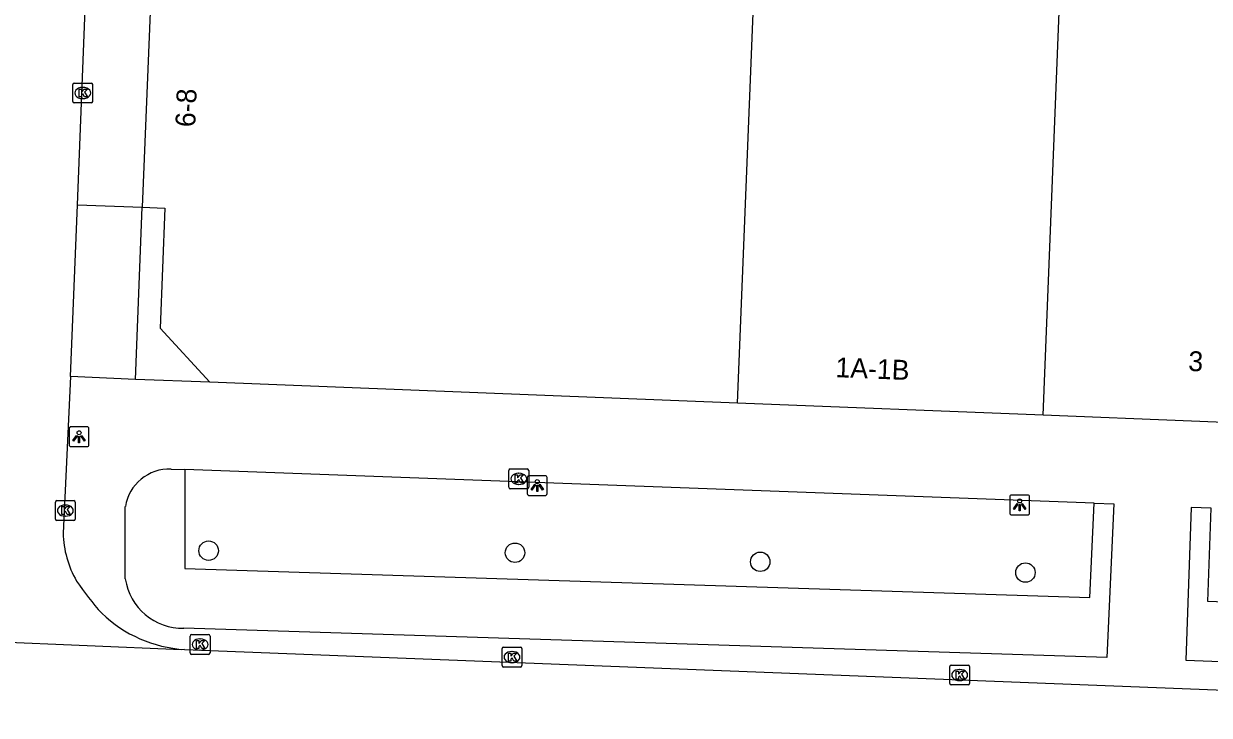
# Model space of a CAD drawing. Extents: x 161355 to 162026, y 386504 to 387459.
# Drawn here: x 161836.3 to 161895.9, y 387174.9 to 387209.7 of the extents above; entities that cross this region are included whole.
import ezdxf

# ---------------------------------------------------------------- set-up
doc = ezdxf.new("R2010")
doc.units = 0
for name, color, linetype in [('IMGEO_Boom', 7, 'Continuous'), ('IMGEO_Groenvoorziening', 7, 'Continuous'), ('IMGEO_Kolk', 7, 'Continuous'), ('IMGEO_Lichtpunt', 7, 'Continuous'), ('IMGEO_Pand', 7, 'Continuous'), ('IMGEO_Pand_nummerreeks', 7, 'Continuous'), ('IMGEO_Rijbaan_lokaal_open', 7, 'Continuous'), ('IMGEO_Voetpad_open', 7, 'Continuous')]:
    doc.layers.add(name, color=color, linetype=linetype)

msp = doc.modelspace()

# ---------------------------------------------------------------- linework, layer by layer
at = {"layer": 'IMGEO_Boom'}
for centre in [(161845.61, 387183.179), (161861.019, 387183.077), (161873.355, 387182.62), (161886.693, 387182.076)]:
    msp.add_circle(centre, 0.489, dxfattribs=at)
at = {"layer": 'IMGEO_Groenvoorziening'}
for points in [[(161844.421, 387187.26), (161844.421, 387182.275), (161889.923, 387180.83), (161890.147, 387185.577)], [(161929.21, 387179.34), (161895.867, 387180.622), (161896.034, 387185.322)]]:
    msp.add_lwpolyline(points, dxfattribs=at)
at = {"layer": 'IMGEO_Kolk'}
for p, q in [((161838.777, 387205.786), (161838.777, 387206.638)), ((161838.852, 387206.712), (161839.704, 387206.712)), ((161839.265, 387206.492), (161839.29, 387206.492)), ((161839.778, 387206.638), (161839.778, 387205.786)), ((161839.288, 387205.932), (161839.263, 387205.932)), ((161839.704, 387205.712), (161838.852, 387205.712)), ((161860.707, 387186.368), (161860.707, 387187.22)), ((161860.782, 387187.294), (161861.634, 387187.294)), ((161861.195, 387187.074), (161861.22, 387187.074)), ((161861.708, 387187.22), (161861.708, 387186.368)), ((161861.634, 387186.294), (161860.782, 387186.294)), ((161861.218, 387186.514), (161861.193, 387186.514)), ((161837.903, 387184.772), (161837.903, 387185.624)), ((161837.978, 387185.698), (161838.83, 387185.698)), ((161838.904, 387185.624), (161838.904, 387184.772)), ((161838.391, 387185.478), (161838.416, 387185.478)), ((161838.83, 387184.698), (161837.978, 387184.698)), ((161838.414, 387184.918), (161838.389, 387184.918)), ((161844.682, 387178.033), (161844.682, 387178.885)), ((161844.757, 387178.959), (161845.609, 387178.959)), ((161845.17, 387178.739), (161845.195, 387178.739)), ((161845.683, 387178.885), (161845.683, 387178.033)), ((161845.609, 387177.959), (161844.757, 387177.959)), ((161845.193, 387178.179), (161845.168, 387178.179)), ((161860.369, 387177.397), (161860.369, 387178.249)), ((161860.444, 387178.323), (161861.296, 387178.323)), ((161860.857, 387178.103), (161860.882, 387178.103)), ((161861.37, 387178.249), (161861.37, 387177.397)), ((161861.296, 387177.323), (161860.444, 387177.323)), ((161860.88, 387177.543), (161860.855, 387177.543)), ((161882.883, 387176.495), (161882.883, 387177.347)), ((161882.958, 387177.421), (161883.81, 387177.421)), ((161883.884, 387177.347), (161883.884, 387176.495)), ((161883.394, 387176.641), (161883.369, 387176.641)), ((161883.371, 387177.201), (161883.396, 387177.201)), ((161883.81, 387176.421), (161882.958, 387176.421))]:
    msp.add_line(p, q, dxfattribs=at)
for points in [[(161838.777, 387205.786), (161838.777, 387206.638)], [(161838.852, 387206.712), (161839.704, 387206.712)], [(161839.778, 387206.638), (161839.778, 387205.786)], [(161839.098, 387206.412), (161839.221, 387206.412), (161839.221, 387206.261), (161839.351, 387206.412), (161839.515, 387206.412), (161839.369, 387206.261), (161839.522, 387206.012), (161839.37, 387206.012), (161839.285, 387206.176), (161839.221, 387206.109), (161839.221, 387206.012), (161839.098, 387206.012), (161839.098, 387206.412)], [(161839.704, 387205.712), (161838.852, 387205.712)], [(161860.707, 387186.368), (161860.707, 387187.22)], [(161860.782, 387187.294), (161861.634, 387187.294)], [(161861.028, 387186.994), (161861.151, 387186.994), (161861.151, 387186.843), (161861.281, 387186.994), (161861.445, 387186.994), (161861.299, 387186.843), (161861.452, 387186.594), (161861.3, 387186.594), (161861.215, 387186.758), (161861.151, 387186.691), (161861.151, 387186.594), (161861.028, 387186.594), (161861.028, 387186.994)], [(161861.708, 387187.22), (161861.708, 387186.368)], [(161861.634, 387186.294), (161860.782, 387186.294)], [(161837.903, 387184.772), (161837.903, 387185.624)], [(161837.978, 387185.698), (161838.83, 387185.698)], [(161838.904, 387185.624), (161838.904, 387184.772)], [(161838.224, 387185.398), (161838.347, 387185.398), (161838.347, 387185.247), (161838.477, 387185.398), (161838.641, 387185.398), (161838.495, 387185.247), (161838.648, 387184.998), (161838.496, 387184.998), (161838.411, 387185.162), (161838.347, 387185.095), (161838.347, 387184.998), (161838.224, 387184.998), (161838.224, 387185.398)], [(161838.83, 387184.698), (161837.978, 387184.698)], [(161844.682, 387178.033), (161844.682, 387178.885)], [(161844.757, 387178.959), (161845.609, 387178.959)], [(161845.003, 387178.659), (161845.126, 387178.659), (161845.126, 387178.508), (161845.256, 387178.659), (161845.42, 387178.659), (161845.274, 387178.508), (161845.427, 387178.259), (161845.275, 387178.259), (161845.19, 387178.423), (161845.126, 387178.356), (161845.126, 387178.259), (161845.003, 387178.259), (161845.003, 387178.659)], [(161845.683, 387178.885), (161845.683, 387178.033)], [(161845.609, 387177.959), (161844.757, 387177.959)], [(161860.369, 387177.397), (161860.369, 387178.249)], [(161860.444, 387178.323), (161861.296, 387178.323)], [(161860.69, 387178.023), (161860.813, 387178.023), (161860.813, 387177.872), (161860.943, 387178.023), (161861.107, 387178.023), (161860.961, 387177.872), (161861.114, 387177.623), (161860.962, 387177.623), (161860.877, 387177.787), (161860.813, 387177.72), (161860.813, 387177.623), (161860.69, 387177.623), (161860.69, 387178.023)], [(161861.37, 387178.249), (161861.37, 387177.397)], [(161861.296, 387177.323), (161860.444, 387177.323)], [(161882.883, 387176.495), (161882.883, 387177.347)], [(161882.958, 387177.421), (161883.81, 387177.421)], [(161883.884, 387177.347), (161883.884, 387176.495)], [(161883.204, 387177.121), (161883.327, 387177.121), (161883.327, 387176.97), (161883.457, 387177.121), (161883.621, 387177.121), (161883.475, 387176.97), (161883.628, 387176.721), (161883.476, 387176.721), (161883.391, 387176.885), (161883.327, 387176.818), (161883.327, 387176.721), (161883.204, 387176.721), (161883.204, 387177.121)], [(161883.81, 387176.421), (161882.958, 387176.421)]]:
    msp.add_lwpolyline(points, dxfattribs=at)
for centre, start, end in [((161838.854, 387206.636), 91.55205, 178.44795), ((161838.854, 387206.636), 91.55205, 178.44795), ((161839.702, 387206.636), 1.55205, 88.44795), ((161839.702, 387206.636), 1.55205, 88.44795), ((161838.854, 387205.788), 181.55205, 268.44795), ((161838.854, 387205.788), 181.55205, 268.44795), ((161839.702, 387205.788), 271.55205, 358.44795), ((161839.702, 387205.788), 271.55205, 358.44795), ((161860.784, 387187.218), 91.55205, 178.44795), ((161860.784, 387187.218), 91.55205, 178.44795), ((161861.632, 387187.218), 1.55205, 88.44795), ((161861.632, 387187.218), 1.55205, 88.44795), ((161860.784, 387186.37), 181.55205, 268.44795), ((161860.784, 387186.37), 181.55205, 268.44795), ((161861.632, 387186.37), 271.55205, 358.44795), ((161861.632, 387186.37), 271.55205, 358.44795), ((161837.98, 387185.622), 91.55205, 178.44795), ((161837.98, 387185.622), 91.55205, 178.44795), ((161838.828, 387185.622), 1.55205, 88.44795), ((161838.828, 387185.622), 1.55205, 88.44795), ((161837.98, 387184.774), 181.55205, 268.44795), ((161837.98, 387184.774), 181.55205, 268.44795), ((161838.828, 387184.774), 271.55205, 358.44795), ((161838.828, 387184.774), 271.55205, 358.44795), ((161844.759, 387178.883), 91.55205, 178.44795), ((161844.759, 387178.883), 91.55205, 178.44795), ((161845.607, 387178.883), 1.55205, 88.44795), ((161845.607, 387178.883), 1.55205, 88.44795), ((161844.759, 387178.035), 181.55205, 268.44795), ((161844.759, 387178.035), 181.55205, 268.44795), ((161845.607, 387178.035), 271.55205, 358.44795), ((161845.607, 387178.035), 271.55205, 358.44795), ((161860.446, 387178.247), 91.55205, 178.44795), ((161860.446, 387178.247), 91.55205, 178.44795), ((161861.294, 387178.247), 1.55205, 88.44795), ((161861.294, 387178.247), 1.55205, 88.44795), ((161860.446, 387177.399), 181.55205, 268.44795), ((161860.446, 387177.399), 181.55205, 268.44795), ((161861.294, 387177.399), 271.55205, 358.44795), ((161861.294, 387177.399), 271.55205, 358.44795), ((161882.96, 387177.345), 91.55205, 178.44795), ((161882.96, 387177.345), 91.55205, 178.44795), ((161883.808, 387177.345), 1.55205, 88.44795), ((161883.808, 387177.345), 1.55205, 88.44795), ((161882.96, 387176.497), 181.55205, 268.44795), ((161882.96, 387176.497), 181.55205, 268.44795), ((161883.808, 387176.497), 271.55205, 358.44795), ((161883.808, 387176.497), 271.55205, 358.44795)]:
    msp.add_arc(centre, 0.0765, start, end, dxfattribs=at)
for centre, major_axis, ratio, start_param, end_param in [((161839.264, 387206.212), (-0.387, 0.002), 0.722429, 4.712389, 7.853982), ((161839.289, 387206.212), (-0.39, 0.002), 0.717154, 1.570796, 4.712389), ((161861.194, 387186.794), (-0.387, 0.002), 0.722429, 4.712389, 7.853982), ((161861.219, 387186.794), (-0.39, 0.002), 0.717154, 1.570796, 4.712389), ((161838.39, 387185.198), (-0.387, 0.002), 0.722429, 4.712389, 7.853982), ((161838.415, 387185.198), (-0.39, 0.002), 0.717154, 1.570796, 4.712389), ((161845.169, 387178.459), (-0.387, 0.002), 0.722429, 4.712389, 7.853982), ((161845.194, 387178.459), (-0.39, 0.002), 0.717154, 1.570796, 4.712389), ((161860.856, 387177.823), (-0.387, 0.002), 0.722429, 4.712389, 7.853982), ((161860.881, 387177.823), (-0.39, 0.002), 0.717154, 1.570796, 4.712389), ((161883.37, 387176.921), (-0.387, 0.002), 0.722429, 4.712389, 7.853982), ((161883.395, 387176.921), (-0.39, 0.002), 0.717154, 1.570796, 4.712389)]:
    msp.add_ellipse(centre, major_axis=major_axis, ratio=ratio, start_param=start_param, end_param=end_param, dxfattribs=at)
at = {"layer": 'IMGEO_Lichtpunt'}
for p, q in [((161838.595, 387189.317), (161838.595, 387188.51)), ((161838.595, 387189.317), (161838.595, 387188.51)), ((161839.497, 387189.412), (161838.689, 387189.412)), ((161839.497, 387189.412), (161838.689, 387189.412)), ((161839.591, 387188.51), (161839.591, 387189.317)), ((161839.591, 387188.51), (161839.591, 387189.317)), ((161838.689, 387188.416), (161839.497, 387188.416)), ((161838.689, 387188.416), (161839.497, 387188.416)), ((161861.638, 387186.858), (161861.638, 387186.051)), ((161861.638, 387186.858), (161861.638, 387186.051)), ((161862.54, 387186.953), (161861.732, 387186.953)), ((161862.54, 387186.953), (161861.732, 387186.953)), ((161862.634, 387186.051), (161862.634, 387186.858)), ((161862.634, 387186.051), (161862.634, 387186.858)), ((161861.732, 387185.957), (161862.54, 387185.957)), ((161861.732, 387185.957), (161862.54, 387185.957)), ((161885.903, 387185.884), (161885.903, 387185.077)), ((161885.903, 387185.884), (161885.903, 387185.077)), ((161886.805, 387185.979), (161885.997, 387185.979)), ((161886.805, 387185.979), (161885.997, 387185.979)), ((161886.899, 387185.077), (161886.899, 387185.884)), ((161886.899, 387185.077), (161886.899, 387185.884)), ((161885.997, 387184.983), (161886.805, 387184.983)), ((161885.997, 387184.983), (161886.805, 387184.983))]:
    msp.add_line(p, q, dxfattribs=at)
for points in [[(161838.969, 387188.981), (161839.008, 387188.953), (161838.82, 387188.691), (161838.782, 387188.718), (161838.969, 387188.981)], [(161839.071, 387188.933), (161839.118, 387188.933), (161839.118, 387188.611), (161839.071, 387188.611), (161839.071, 387188.933)], [(161839.181, 387188.953), (161839.219, 387188.98), (161839.406, 387188.718), (161839.367, 387188.69), (161839.181, 387188.953)], [(161862.012, 387186.522), (161862.051, 387186.494), (161861.863, 387186.232), (161861.825, 387186.259), (161862.012, 387186.522)], [(161862.114, 387186.474), (161862.161, 387186.474), (161862.161, 387186.152), (161862.114, 387186.152), (161862.114, 387186.474)], [(161862.224, 387186.494), (161862.262, 387186.521), (161862.449, 387186.259), (161862.41, 387186.231), (161862.224, 387186.494)], [(161886.277, 387185.548), (161886.316, 387185.52), (161886.128, 387185.258), (161886.09, 387185.285), (161886.277, 387185.548)], [(161886.379, 387185.5), (161886.426, 387185.5), (161886.426, 387185.178), (161886.379, 387185.178), (161886.379, 387185.5)], [(161886.489, 387185.52), (161886.527, 387185.547), (161886.714, 387185.285), (161886.675, 387185.257), (161886.489, 387185.52)]]:
    msp.add_lwpolyline(points, dxfattribs=at)
for centre in [(161839.094, 387189.115), (161862.137, 387186.656), (161886.402, 387185.682)]:
    msp.add_circle(centre, 0.0994, dxfattribs=at)
for centre, start, end in [((161838.689, 387189.317), 90, 180), ((161838.689, 387189.317), 90, 180), ((161839.497, 387189.317), 0, 90), ((161839.497, 387189.317), 0, 90), ((161838.689, 387188.51), 180, 270), ((161838.689, 387188.51), 180, 270), ((161839.497, 387188.51), 270, 0), ((161839.497, 387188.51), 270, 360), ((161861.732, 387186.858), 90, 180), ((161861.732, 387186.858), 90, 180), ((161862.54, 387186.858), 0, 90), ((161862.54, 387186.858), 0, 90), ((161861.732, 387186.051), 180, 270), ((161861.732, 387186.051), 180, 270), ((161862.54, 387186.051), 270, 0), ((161862.54, 387186.051), 270, 360), ((161885.997, 387185.884), 90, 180), ((161885.997, 387185.884), 90, 180), ((161886.805, 387185.884), 0, 90), ((161886.805, 387185.884), 0, 90), ((161885.997, 387185.077), 180, 270), ((161885.997, 387185.077), 180, 270), ((161886.805, 387185.077), 270, 0), ((161886.805, 387185.077), 270, 360)]:
    msp.add_arc(centre, 0.0946, start, end, dxfattribs=at)
at = {"layer": 'IMGEO_Pand'}
for points in [[(161872.208, 387190.609), (161873.416, 387220.697)], [(161887.589, 387189.996), (161888.775, 387220.034)], [(161842.679, 387210.691), (161842.272, 387200.466)], [(161842.272, 387200.466), (161843.407, 387200.421), (161843.166, 387194.372), (161845.666, 387191.665)], [(161872.208, 387190.609), (161845.666, 387191.665)], [(161887.589, 387189.996), (161872.208, 387190.609)], [(161902.498, 387189.403), (161887.589, 387189.996)]]:
    msp.add_lwpolyline(points, dxfattribs=at)
at = {"layer": 'IMGEO_Rijbaan_lokaal_open'}
for points in [[(161839.011, 387200.583), (161839.846, 387221.983)], [(161838.671, 387191.942), (161839.011, 387200.583)], [(161838.671, 387191.942), (161838.296, 387184.064)], [(161844.398, 387178.206), (161844.251, 387178.197), (161825.258, 387179.001)], [(161844.398, 387178.206), (161928.878, 387174.895)]]:
    msp.add_lwpolyline(points, dxfattribs=at)
for centre, radius, start, end in [((161843.271, 387184.152), 4.976, 181.01755, 210.16295), ((161849.544, 387188.627), 12.668, 213.4078, 222.69967), ((161844.788, 387184.745), 6.551, 225.96249, 266.58833)]:
    msp.add_arc(centre, radius, start, end, dxfattribs=at)
at = {"layer": 'IMGEO_Voetpad_open'}
for points in [[(161839.011, 387200.583), (161842.272, 387200.466)], [(161841.934, 387191.791), (161842.272, 387200.466)], [(161841.934, 387191.791), (161838.671, 387191.942)], [(161845.666, 387191.665), (161841.934, 387191.791)], [(161843.726, 387187.286), (161844.421, 387187.26)], [(161890.147, 387185.577), (161844.421, 387187.26)], [(161890.147, 387185.577), (161891.146, 387185.54), (161890.781, 387177.801), (161844.371, 387179.275)], [(161841.421, 387181.761), (161841.421, 387185.399)], [(161896.034, 387185.322), (161895.035, 387185.361), (161894.761, 387177.662), (161929.199, 387176.338)]]:
    msp.add_lwpolyline(points, dxfattribs=at)
for centre, radius, start, end in [((161843.636, 387185.045), 2.243, 87.69281, 170.91848), ((161844.307, 387182.193), 2.919, 188.50946, 271.24806)]:
    msp.add_arc(centre, radius, start, end, dxfattribs=at)

# ---------------------------------------------------------------- texts
at = {"layer": 'IMGEO_Pand_nummerreeks'}
for s, rotation, p in [('6-8', 87.71984, (161844.934, 387204.482)), ('1A-1B', 357.71772, (161877.127, 387191.914)), ('3', 357.72074, (161894.869, 387192.228))]:
    msp.add_text(s, height=1, rotation=rotation, dxfattribs=at).set_placement(p)

doc.saveas('drawing.dxf')
